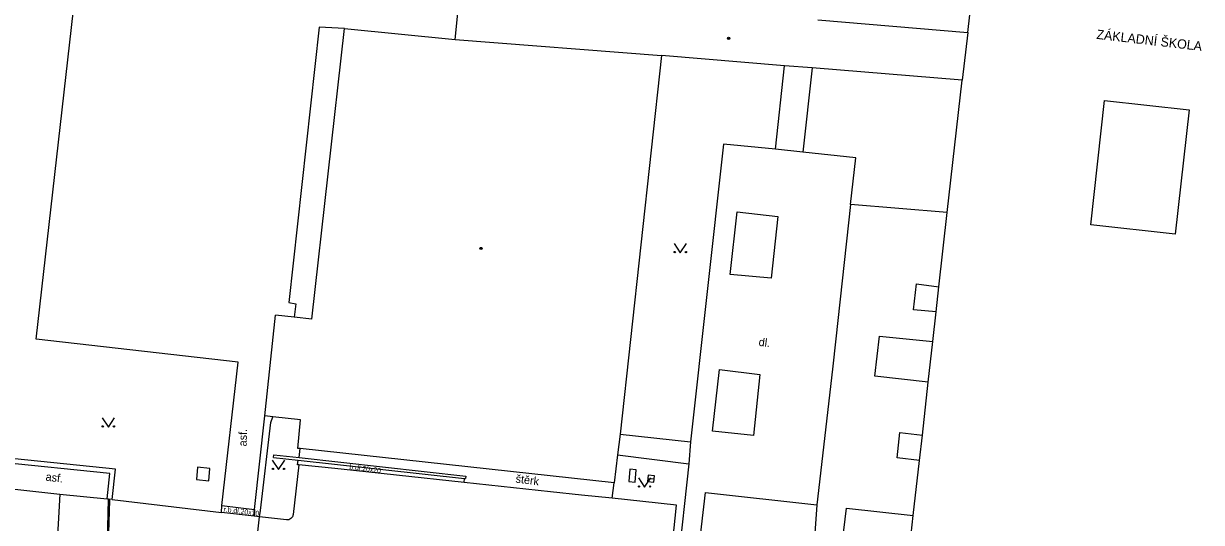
# Model space of a CAD drawing. Extents: x -595546 to -593986, y -1160845 to -1159202.
# Drawn here: x -594568 to -594473.3, y -1159827.5 to -1159787.4 of the extents above; entities that cross this region are included whole.
import ezdxf

# ---------------------------------------------------------------- set-up
doc = ezdxf.new("R2010")
doc.units = 0
for name, color, linetype in [('Level 24', 7, 'Continuous'), ('Level 26', 7, 'Continuous'), ('Level 27', 7, 'Continuous'), ('Level 36', 7, 'Continuous'), ('Level 39', 7, 'Continuous'), ('TM - budovy zdene_ betonove - VP', 7, 'Continuous'), ('TM - chodniky - VP', 7, 'Continuous'), ('TM - komunikace - VP', 7, 'Continuous'), ('TM - plot drateny_ kovovy - VP', 7, 'Continuous'), ('TM - podezdivka plotu - VP', 7, 'Continuous'), ('TM - popis objektu', 7, 'Continuous'), ('TM - popis povrchu', 7, 'Continuous'), ('TM - rozhrani mezi zpev. plochami mezi sebou - VP', 7, 'Continuous'), ('TM - rozhrani ploch obecne - VP', 7, 'Continuous'), ('TM - vjezd na pozemek', 7, 'Continuous'), ('TM - zed operna - VP', 7, 'Continuous')]:
    doc.layers.add(name, color=color, linetype=linetype)

msp = doc.modelspace()

# ---------------------------------------------------------------- linework, layer by layer
at = {"layer": 'Level 24'}
msp.add_lwpolyline([(-594518.855, -1159824.297), (-594518.768, -1159823.301), (-594519.266, -1159823.257), (-594519.353, -1159824.253)], close=True, dxfattribs=at)
at = {"layer": 'Level 26'}
msp.add_lwpolyline([(-594553.128, -1159824.184), (-594553.036, -1159823.188), (-594554.032, -1159823.096), (-594554.124, -1159824.092)], close=True, dxfattribs=at)
at = {"layer": 'Level 27'}
msp.add_line((-594517.829, -1159823.987), (-594517.331, -1159824.033), dxfattribs=at)
msp.add_lwpolyline([(-594517.852, -1159824.236), (-594517.354, -1159824.282), (-594517.308, -1159823.784), (-594517.806, -1159823.738)], close=True, dxfattribs=at)
at = {"layer": 'Level 36'}
for points in [[(-594515.72, -1159805.1), (-594515.22, -1159805.85), (-594514.72, -1159805.1)], [(-594561.7, -1159819.11), (-594561.2, -1159819.86), (-594560.7, -1159819.11)], [(-594548.02, -1159822.53), (-594547.52, -1159823.28), (-594547.02, -1159822.53)], [(-594518.59, -1159823.94), (-594518.09, -1159824.69), (-594517.59, -1159823.94)]]:
    msp.add_lwpolyline(points, dxfattribs=at)
for centre in [(-594515.67, -1159805.8), (-594514.771, -1159805.8), (-594561.65, -1159819.81), (-594560.751, -1159819.81), (-594547.97, -1159823.23), (-594547.071, -1159823.23), (-594518.54, -1159824.64), (-594517.641, -1159824.64)]:
    msp.add_circle(centre, 0.05, dxfattribs=at)
at = {"layer": 'Level 39'}
for centre, radius in [((-594511.34, -1159788.62), 0.09), ((-594511.34, -1159788.62), 0.0398), ((-594531.25, -1159805.51), 0.09), ((-594531.25, -1159805.51), 0.0398)]:
    msp.add_circle(centre, radius, dxfattribs=at)
at = {"layer": 'TM - budovy zdene_ betonove - VP'}
for points in [[(-594492.12, -1159788.14), (-594491.34, -1159781.28)], [(-594533.33, -1159788.72), (-594532.89, -1159784.44)], [(-594504.18, -1159787.14), (-594492.12, -1159788.14)], [(-594544.83, -1159811.19), (-594542.21, -1159787.84)], [(-594542.21, -1159787.84), (-594533.33, -1159788.72)], [(-594492.12, -1159788.14), (-594492.57, -1159791.99)], [(-594533.33, -1159788.72), (-594516.73, -1159789.99)], [(-594516.73, -1159789.99), (-594520.06, -1159820.44)], [(-594506.84, -1159790.82), (-594516.73, -1159789.99)], [(-594504.63, -1159790.98), (-594506.84, -1159790.82)], [(-594492.57, -1159791.99), (-594504.63, -1159790.98)], [(-594493.77, -1159802.62), (-594492.57, -1159791.99)], [(-594482.22, -1159803.61), (-594481.11, -1159793.63)], [(-594481.11, -1159793.63), (-594474.33, -1159794.38)], [(-594474.33, -1159794.38), (-594475.44, -1159804.37)], [(-594494.44, -1159808.6), (-594493.77, -1159802.62)], [(-594475.44, -1159804.37), (-594482.22, -1159803.61)], [(-594494.66, -1159810.6), (-594494.44, -1159808.6)], [(-594548.62, -1159818.96), (-594547.76, -1159810.87)], [(-594546.26, -1159811.03), (-594547.76, -1159810.87)], [(-594494.93, -1159813), (-594494.66, -1159810.6)], [(-594544.83, -1159811.19), (-594546.26, -1159811.03)], [(-594495.29, -1159816.25), (-594494.93, -1159813)], [(-594495.76, -1159820.51), (-594495.29, -1159816.25)], [(-594547.98, -1159819.03), (-594548.62, -1159818.96)], [(-594545.76, -1159819.28), (-594547.98, -1159819.03)], [(-594545.97, -1159821.58), (-594545.76, -1159819.28)], [(-594520.06, -1159820.44), (-594520.27, -1159822.1)], [(-594496, -1159822.54), (-594495.76, -1159820.51)], [(-594545.79, -1159821.6), (-594545.97, -1159821.58)], [(-594520.55, -1159824.35), (-594545.79, -1159821.6)], [(-594520.27, -1159822.1), (-594520.55, -1159824.35)], [(-594496.49, -1159826.97), (-594496, -1159822.54)], [(-594496.74, -1159829.23), (-594496.49, -1159826.97)]]:
    msp.add_lwpolyline(points, dxfattribs=at)
at = {"layer": 'TM - chodniky - VP'}
for points in [[(-594567.01, -1159812.79), (-594563.41, -1159781.11)], [(-594542.21, -1159787.84), (-594544.26, -1159787.73), (-594546.68, -1159809.85), (-594546.14, -1159809.96), (-594546.26, -1159811.03)], [(-594507.58, -1159797.53), (-594506.84, -1159790.82)], [(-594504.63, -1159790.98), (-594505.36, -1159797.78)], [(-594507.58, -1159797.53), (-594511.74, -1159797.12), (-594514.39, -1159821.05)], [(-594501.53, -1159801.98), (-594501.11, -1159798.22), (-594505.36, -1159797.78)], [(-594493.77, -1159802.62), (-594501.53, -1159801.98)], [(-594550.76, -1159814.65), (-594567.01, -1159812.79)], [(-594552.07, -1159826.16), (-594550.76, -1159814.65)], [(-594549.44, -1159826.49), (-594548.62, -1159818.96)], [(-594520.06, -1159820.44), (-594514.39, -1159821.05)], [(-594520.27, -1159822.1), (-594514.53, -1159822.82)], [(-594514.53, -1159822.82), (-594515.42, -1159830.92)], [(-594513.9, -1159831.09), (-594513.19, -1159825.12), (-594504.24, -1159826.12)], [(-594552.1, -1159826.74), (-594552.07, -1159826.16)], [(-594549.44, -1159826.49), (-594549.49, -1159827.03)], [(-594504.24, -1159826.12), (-594504.67, -1159832.13), (-594513.9, -1159831.09)], [(-594480.17, -1159834.92), (-594502.59, -1159832.37), (-594501.87, -1159826.38), (-594496.49, -1159826.97)]]:
    msp.add_lwpolyline(points, dxfattribs=at)
at = {"layer": 'TM - komunikace - VP'}
for points in [[(-594545.9, -1159822.9), (-594546.33, -1159826.89)], [(-594532.6, -1159824.32), (-594538.03, -1159823.74), (-594540.51, -1159823.47), (-594542.99, -1159823.2), (-594545.9, -1159822.9)], [(-594568.96, -1159824.83), (-594565.09, -1159825.26)], [(-594520.7, -1159825.58), (-594523.17, -1159825.33), (-594525.65, -1159825.06), (-594532.6, -1159824.32)], [(-594565.09, -1159825.26), (-594561.29, -1159825.64)], [(-594560.89, -1159825.68), (-594552.1, -1159826.74)], [(-594516.02, -1159830.84), (-594515.53, -1159826.15), (-594518.23, -1159825.85), (-594520.7, -1159825.58)], [(-594549.49, -1159827.03), (-594552.1, -1159826.74)], [(-594546.33, -1159826.89), (-594546.39, -1159827.07), (-594546.52, -1159827.22)], [(-594549.04, -1159827.08), (-594549.49, -1159827.03)], [(-594546.89, -1159827.32), (-594549.04, -1159827.08)], [(-594546.52, -1159827.22), (-594546.7, -1159827.31), (-594546.89, -1159827.32)]]:
    msp.add_lwpolyline(points, dxfattribs=at)
at = {"layer": 'TM - plot drateny_ kovovy - VP'}
for points in [[(-594548.98, -1159826.56), (-594548.13, -1159819.51), (-594547.98, -1159819.03)], [(-594560.89, -1159825.68), (-594560.63, -1159823.25), (-594569.76, -1159822.31)], [(-594561.2, -1159825.65), (-594561.11, -1159825.75)]]:
    msp.add_lwpolyline(points, dxfattribs=at)
at = {"layer": 'TM - podezdivka plotu - VP'}
for points in [[(-594547.91, -1159822.3), (-594547.89, -1159822.1), (-594545.87, -1159822.32)], [(-594561.29, -1159825.64), (-594561.07, -1159823.61), (-594570.04, -1159822.68)], [(-594545.87, -1159822.32), (-594532.46, -1159823.8), (-594532.48, -1159824)], [(-594561.2, -1159825.65), (-594561.29, -1159825.64)], [(-594560.89, -1159825.68), (-594561.2, -1159825.65)]]:
    msp.add_lwpolyline(points, dxfattribs=at)
at = {"layer": 'TM - rozhrani mezi zpev. plochami mezi sebou - VP'}
for points in [[(-594565.09, -1159825.26), (-594565.37, -1159830.03), (-594566.35, -1159831.66)], [(-594561.33, -1159831.97), (-594561.27, -1159829.04), (-594561.2, -1159825.65)], [(-594552.07, -1159826.16), (-594549.44, -1159826.49)]]:
    msp.add_lwpolyline(points, dxfattribs=at)
at = {"layer": 'TM - rozhrani ploch obecne - VP'}
for points in [[(-594505.36, -1159797.78), (-594507.58, -1159797.53)], [(-594501.53, -1159801.98), (-594502.71, -1159812.77), (-594502.99, -1159815.21), (-594504.24, -1159826.12)], [(-594510.65, -1159802.56), (-594507.39, -1159802.94), (-594507.92, -1159807.89), (-594511.22, -1159807.59), (-594510.65, -1159802.56)], [(-594496.48, -1159810.43), (-594496.23, -1159808.36)], [(-594496.23, -1159808.36), (-594494.44, -1159808.6)], [(-594494.66, -1159810.6), (-594496.48, -1159810.43)], [(-594495.29, -1159816.25), (-594499.58, -1159815.78), (-594499.21, -1159812.57), (-594494.93, -1159813)], [(-594512.07, -1159815.23), (-594508.82, -1159815.65), (-594509.34, -1159820.55), (-594512.63, -1159820.19), (-594512.07, -1159815.23)], [(-594497.79, -1159822.35), (-594497.57, -1159820.3)], [(-594497.57, -1159820.3), (-594495.76, -1159820.51)], [(-594514.39, -1159821.05), (-594514.53, -1159822.82)], [(-594545.87, -1159822.32), (-594545.79, -1159821.6)], [(-594545.9, -1159822.9), (-594545.99, -1159822.89), (-594545.95, -1159822.52)], [(-594496, -1159822.54), (-594497.79, -1159822.35)], [(-594532.6, -1159824.32), (-594532.57, -1159823.99)], [(-594520.7, -1159825.58), (-594520.55, -1159824.35)]]:
    msp.add_lwpolyline(points, dxfattribs=at)
at = {"layer": 'TM - vjezd na pozemek'}
for points in [[(-594561.11, -1159825.75), (-594561.29, -1159831.88)], [(-594549.04, -1159827.08), (-594548.98, -1159826.56)], [(-594549.72, -1159833.17), (-594549.04, -1159827.08)]]:
    msp.add_lwpolyline(points, dxfattribs=at)
at = {"layer": 'TM - zed operna - VP'}
for points in [[(-594547.91, -1159822.3), (-594545.95, -1159822.52)], [(-594545.95, -1159822.52), (-594532.57, -1159823.99)], [(-594532.57, -1159823.99), (-594532.48, -1159824)]]:
    msp.add_lwpolyline(points, dxfattribs=at)

# ---------------------------------------------------------------- texts
at = {"layer": 'TM - popis objektu'}
msp.add_text('ZÁKLADNÍ ŠKOLA', height=0.75, rotation=353.44, dxfattribs=at).set_placement((-594481.8, -1159788.66))
at = {"layer": 'TM - popis povrchu'}
for s, height, rotation, p in [('dl.', 0.65, 353, (-594508.95, -1159813.33)), ('asf.', 0.65, 88.78802, (-594550.08, -1159821.42)), ('b.dl.20x20', 0.4, 352.85928, (-594541.84, -1159823.25)), ('asf.', 0.65, 352.85928, (-594566.27, -1159824.16)), ('štěrk', 0.65, 352.76395, (-594528.49, -1159824.32)), ('r.b.dl.20x10', 0.4, 353, (-594551.96, -1159826.66))]:
    msp.add_text(s, height=height, rotation=rotation, dxfattribs=at).set_placement(p)

doc.saveas('drawing.dxf')
